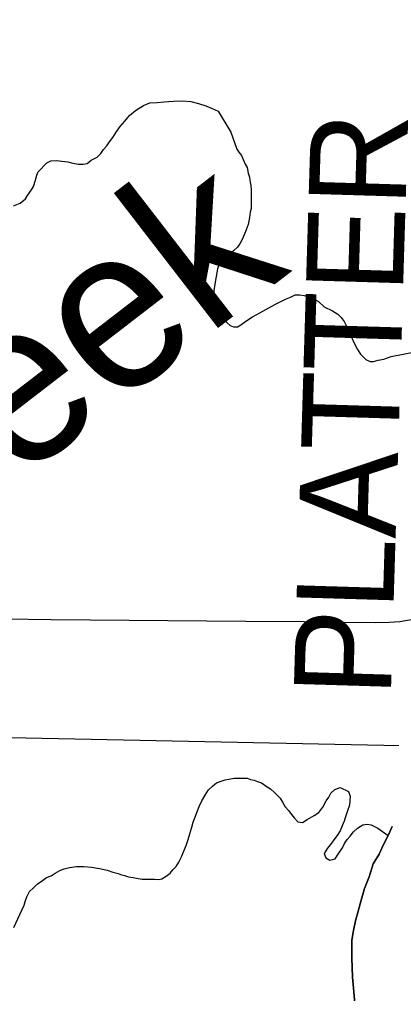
# Model space of a CAD drawing. Extents: x 2.4 to 73.1, y 4.5 to 25.6.
# Drawn here: x 43.7169 to 43.8257, y 22.0596 to 22.3448 of the extents above; entities that cross this region are included whole.
import ezdxf

# ---------------------------------------------------------------- set-up
doc = ezdxf.new("R2010")
doc.units = 0
for name, color, linetype in [('GM_X_Major_River', 7, 'Continuous'), ('GM_X_Minor_River', 7, 'Continuous'), ('GM_X_Minor_River_Text', 7, 'Continuous'), ('GM_X_Section', 7, 'Continuous'), ('GM_X_Township_Road', 7, 'Continuous'), ('GM_X_Township_Road_Text', 7, 'Continuous')]:
    doc.layers.add(name, color=color, linetype=linetype)

msp = doc.modelspace()

# ---------------------------------------------------------------- linework, layer by layer
at = {"layer": 'GM_X_Major_River'}
for points in [[(43.82584, 22.10847), (43.82466, 22.10583), (43.82328, 22.10319), (43.8221, 22.10036), (43.82034, 22.09754), (43.81914, 22.09376), (43.81776, 22.09036), (43.81675, 22.08696), (43.81594, 22.08374), (43.81514, 22.0809), (43.81452, 22.07806)], [(43.81452, 22.07806), (43.81514, 22.0809), (43.81594, 22.08374), (43.81675, 22.08696), (43.81776, 22.09036), (43.81914, 22.09376), (43.82034, 22.09754), (43.8221, 22.10036), (43.82328, 22.10319), (43.82466, 22.10583), (43.82584, 22.10847)], [(43.81452, 22.07806), (43.8141, 22.07522), (43.81406, 22.07256), (43.81402, 22.07009), (43.81416, 22.06724), (43.81431, 22.06438), (43.81495, 22.05677)], [(43.81495, 22.05677), (43.81431, 22.06438), (43.81416, 22.06724), (43.81402, 22.07009), (43.81406, 22.07256), (43.8141, 22.07522), (43.81452, 22.07806)]]:
    msp.add_lwpolyline(points, dxfattribs=at)
at = {"layer": 'GM_X_Minor_River'}
for points in [[(43.71518, 22.29025), (43.7171, 22.29097), (43.71864, 22.29228), (43.71922, 22.29322), (43.72039, 22.29491), (43.72098, 22.29585), (43.72158, 22.29774), (43.72198, 22.29925), (43.72238, 22.3002), (43.72489, 22.30282), (43.72604, 22.30337), (43.72775, 22.30353), (43.72927, 22.30332), (43.73098, 22.3031), (43.73249, 22.30269), (43.73401, 22.30248), (43.73553, 22.30245), (43.73668, 22.30263), (43.73783, 22.30356), (43.73956, 22.30448), (43.74072, 22.3056), (43.7415, 22.30673), (43.74246, 22.30785), (43.74324, 22.30898), (43.74422, 22.31029), (43.74519, 22.3118), (43.74636, 22.31349), (43.74771, 22.31499), (43.74907, 22.31668), (43.75081, 22.31817), (43.75311, 22.31965), (43.75502, 22.32038), (43.75712, 22.32053), (43.75921, 22.32069), (43.76188, 22.32084), (43.76454, 22.32098), (43.76701, 22.32075), (43.76928, 22.32015), (43.77137, 22.31954), (43.77326, 22.31875), (43.77496, 22.31796), (43.77866, 22.31182), (43.78049, 22.30686), (43.78104, 22.3059), (43.78179, 22.30493), (43.78234, 22.30378), (43.78289, 22.30245), (43.78345, 22.30149), (43.7838, 22.29977), (43.78416, 22.29862), (43.78433, 22.2971), (43.7845, 22.29615), (43.78467, 22.29482), (43.78465, 22.2933), (43.78463, 22.29197), (43.78461, 22.29083), (43.78459, 22.2895), (43.78438, 22.28836), (43.78417, 22.28684), (43.78375, 22.28476), (43.78316, 22.28325), (43.78257, 22.28174), (43.78197, 22.28042), (43.78139, 22.27929), (43.78061, 22.27816)], [(43.78061, 22.27816), (43.77945, 22.27704), (43.77829, 22.27611), (43.77713, 22.27499), (43.77617, 22.27405), (43.7752, 22.27293), (43.7748, 22.2718), (43.77397, 22.26725), (43.77375, 22.26535), (43.77373, 22.26383), (43.7739, 22.26269), (43.77407, 22.26174), (43.77425, 22.26078), (43.77461, 22.25983), (43.77553, 22.25791), (43.77647, 22.25714), (43.7776, 22.25598), (43.77853, 22.25521), (43.77948, 22.25481), (43.78062, 22.25479), (43.78158, 22.25535), (43.78312, 22.25646), (43.78504, 22.25776), (43.78715, 22.25887), (43.78984, 22.26034), (43.79176, 22.26145), (43.79329, 22.26219), (43.79463, 22.26292), (43.79616, 22.26347), (43.7975, 22.26421), (43.79883, 22.26419), (43.80016, 22.26397), (43.80149, 22.26357), (43.803, 22.26298), (43.80432, 22.2622), (43.80601, 22.26065), (43.80846, 22.25947), (43.80997, 22.2585), (43.8109, 22.25753), (43.81183, 22.25637), (43.81239, 22.25523), (43.81312, 22.2535), (43.81386, 22.25197), (43.81478, 22.25006), (43.8157, 22.24814), (43.81663, 22.2468), (43.81813, 22.24525), (43.81945, 22.24466), (43.8204, 22.24464), (43.82174, 22.245), (43.82345, 22.24536), (43.82556, 22.24608), (43.83262, 22.24749)], [(43.71526, 22.07889), (43.71762, 22.08398), (43.71822, 22.08549), (43.71862, 22.08681), (43.71902, 22.08795), (43.7198, 22.08945), (43.72096, 22.09058), (43.72212, 22.0917), (43.72327, 22.09244), (43.72481, 22.09355), (43.72615, 22.0941), (43.7273, 22.09484), (43.72864, 22.09558), (43.72998, 22.09613), (43.73151, 22.09649), (43.73361, 22.09683), (43.7357, 22.0968), (43.73798, 22.09657), (43.74025, 22.09616), (43.74253, 22.09574), (43.74423, 22.09514), (43.74575, 22.09474), (43.74669, 22.09434), (43.74764, 22.09414), (43.74878, 22.09374), (43.7501, 22.09353), (43.75162, 22.09331), (43.75276, 22.09311), (43.7539, 22.09309), (43.75523, 22.09307), (43.75637, 22.09305), (43.75751, 22.09303), (43.75847, 22.09321), (43.75981, 22.09394), (43.76096, 22.09488), (43.76174, 22.09581), (43.76271, 22.09675), (43.76349, 22.09807), (43.76427, 22.09957), (43.76487, 22.10108), (43.76566, 22.10297), (43.76625, 22.10467), (43.76666, 22.10637), (43.76726, 22.10827), (43.76766, 22.10978), (43.76945, 22.11431), (43.77023, 22.11601), (43.77121, 22.1177), (43.77219, 22.11921), (43.77335, 22.12033), (43.7745, 22.12126), (43.77584, 22.12181), (43.77699, 22.12217), (43.77813, 22.12234), (43.77966, 22.1227), (43.78099, 22.12268), (43.78232, 22.12266), (43.78346, 22.12264), (43.78441, 22.12224), (43.78554, 22.12203), (43.78649, 22.12164), (43.78762, 22.12124), (43.78932, 22.12007), (43.79026, 22.11949), (43.79157, 22.11833), (43.79307, 22.11678), (43.79381, 22.11563), (43.79455, 22.11429), (43.79567, 22.11313), (43.79642, 22.11198), (43.79716, 22.11102), (43.79829, 22.10986), (43.79961, 22.10965), (43.80096, 22.11058), (43.80307, 22.11168), (43.80442, 22.11261), (43.80558, 22.11412), (43.80656, 22.116), (43.80734, 22.11713), (43.80793, 22.11826), (43.80909, 22.11938), (43.81062, 22.11992), (43.81307, 22.11874), (43.81362, 22.11741), (43.81339, 22.11475), (43.81279, 22.11305), (43.81219, 22.11135), (43.81179, 22.11003), (43.8112, 22.10871), (43.81061, 22.10719), (43.80982, 22.10588)], [(43.80982, 22.10588), (43.80885, 22.10456), (43.80808, 22.10362), (43.80691, 22.10212), (43.80594, 22.10062), (43.80649, 22.09928), (43.80762, 22.09869), (43.80915, 22.09905), (43.81031, 22.10074), (43.81129, 22.10224), (43.81188, 22.10356), (43.81266, 22.10469), (43.81362, 22.10563), (43.8146, 22.10694), (43.81575, 22.10806), (43.81729, 22.10899), (43.81843, 22.10916), (43.81976, 22.10895), (43.82089, 22.10836), (43.82165, 22.10797), (43.82466, 22.10583)]]:
    msp.add_lwpolyline(points, dxfattribs=at)
at = {"layer": 'GM_X_Section'}
msp.add_lwpolyline([(44.09218, 22.62982), (44.07537, 22.12704), (43.57605, 22.13732), (43.59269, 22.64124), (43.8414, 22.62778)], close=True, dxfattribs=at)
at = {"layer": 'GM_X_Township_Road'}
msp.add_lwpolyline([(43.71284, 22.16929), (43.7262, 22.16915), (43.78308, 22.16862), (43.80017, 22.16851), (43.81075, 22.16837), (43.82099, 22.16822), (43.82501, 22.16831), (43.82808, 22.16856), (43.83203, 22.16919), (43.83564, 22.17), (43.84009, 22.17132), (43.84715, 22.17366), (43.85387, 22.17611), (43.87521, 22.18383), (43.88165, 22.18613), (43.89102, 22.18943), (43.89651, 22.19159), (43.90375, 22.19441), (43.90802, 22.19604), (43.9093, 22.1965), (43.91187, 22.19744), (43.91402, 22.19802), (43.91551, 22.19826)], dxfattribs=at)

# ---------------------------------------------------------------- texts
at = {"layer": 'GM_X_Minor_River_Text'}
msp.add_text('Creek', height=0.047366, rotation=37.6433, dxfattribs=at).set_placement((43.66286, 22.168))
at = {"layer": 'GM_X_Township_Road_Text'}
msp.add_text('PLATTER', height=0.028409, rotation=88.2787, dxfattribs=at).set_placement((43.82545, 22.14629))

doc.saveas('drawing.dxf')
